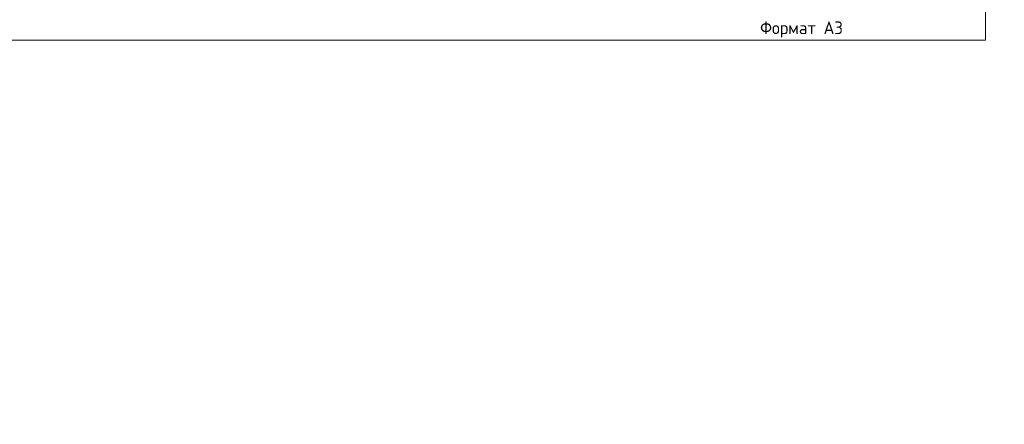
# Model space of a CAD drawing. Header units: millimetres. Extents: x 369815 to 1481759, y -423071 to -27917.
# Tile 255 of 380: x 611224 to 630633, y -147781 to -139797. Entities that reach past the tile are written whole.
import ezdxf

# ---------------------------------------------------------------- set-up
doc = ezdxf.new("R2010")
doc.units = ezdxf.units.MM
doc.layers.add('Текст', color=7, linetype='Continuous', lineweight=25)
doc.layers.add('ТОНКИЕ', color=7, linetype='Continuous', lineweight=9)
doc.styles.add('style1', font='GOST_Common.ttf', dxfattribs={"height": 500})
doc.styles.add('ГОСТ', font='GOST_Common.ttf')

# ---------------------------------------------------------------- blocks, each defined once
blk = doc.blocks.new('*U78')
at = {"layer": 'ТОНКИЕ'}
blk.add_lwpolyline([(0, 0), (420, 0), (420, 297), (0, 297)], close=True, dxfattribs=at)
at = {"layer": 'Текст', "style": 'style1'}
blk.add_text('Формат А3', height=2.5, dxfattribs=at).set_placement((375.57, 1.2))

msp = doc.modelspace()

# ---------------------------------------------------------------- block references
at = {"xscale": 100, "yscale": 100, "zscale": 100}
msp.add_blockref('*U78', (588261.6, -140202.7, 3100), dxfattribs=at)

# ---------------------------------------------------------------- texts
at = {"layer": 'Текст', "color": 7, "char_height": 250, "attachment_point": 1, "style": 'ГОСТ'}
for insert in [(385358.2, -144599.1), (417570.6, -145367.8)]:
    msp.add_mtext_dynamic_manual_height_columns('\\pi594.35517;{\\fTimes New Roman|b0|i0|c204|p18;\\C256;Строительство жилого комплекса со  встроенными помещениями \\P\\pi1441.86779;общественного-делового, коммерческого назначения и \\P\\pi41.3631;поликлиническим учреждением по адресу: г. Чита, ул. 1-я Коллективная}', width=11543.072, gutter_width=12.5, heights=[0], dxfattribs=dict(at, insert=insert))

doc.saveas('drawing.dxf')
